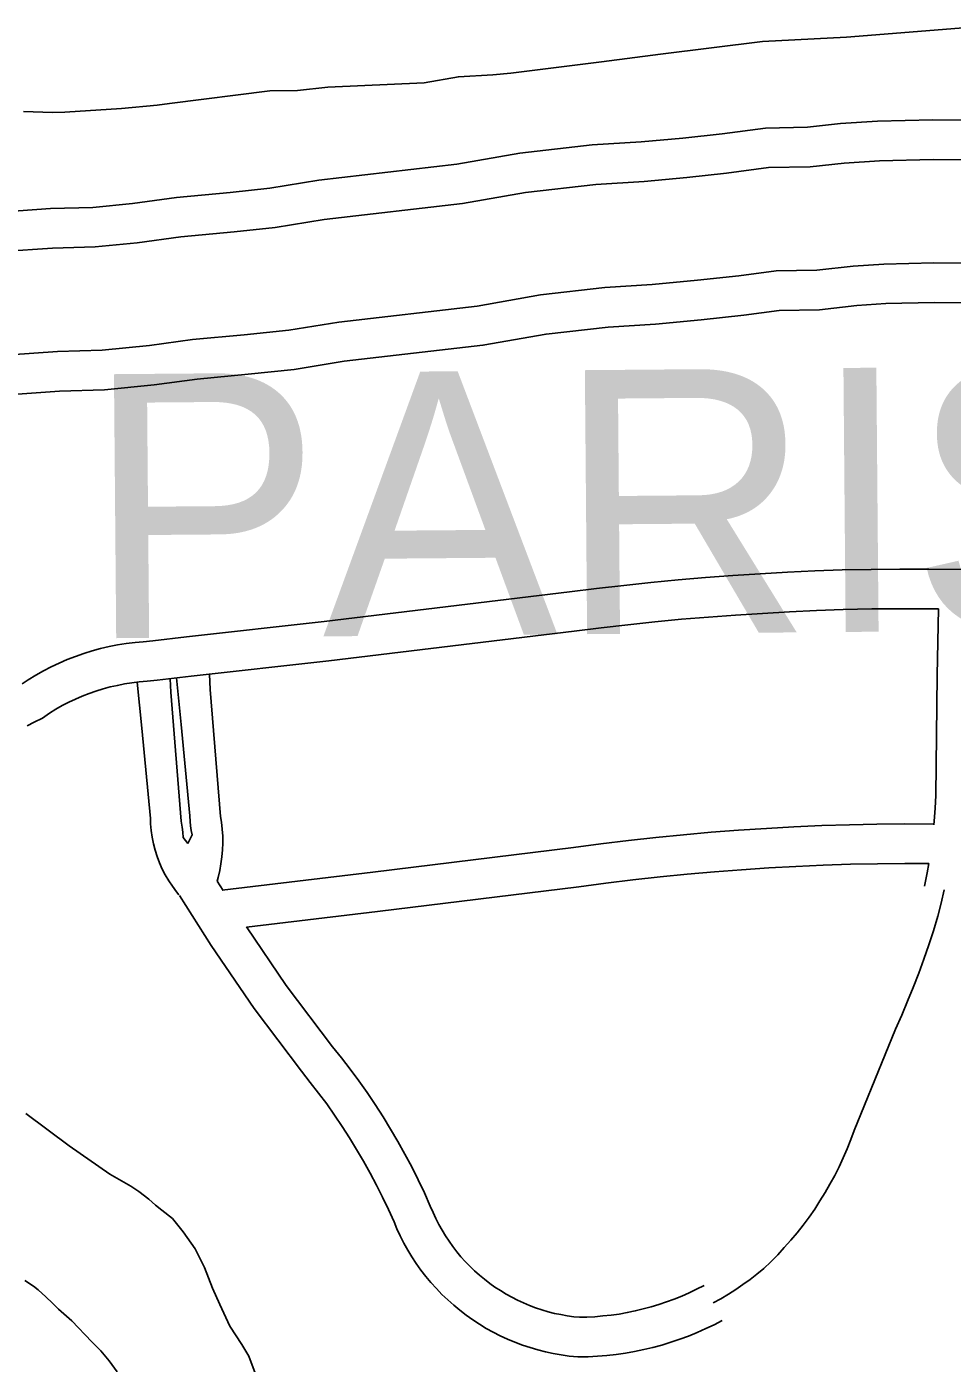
# Model space of a CAD drawing. Extents: x 3704301 to 3742427, y 506229 to 532009.
# Drawn here: x 3716310 to 3717011, y 515034 to 516047 of the extents above; entities that cross this region are included whole.
import ezdxf

# ---------------------------------------------------------------- set-up
doc = ezdxf.new("R2010")
doc.units = 0
for name, color, linetype in [('V-ROAD-CNTR', 7, 'Continuous'), ('V-SITE-VEGE', 7, 'Continuous'), ('V-TOPO-GNAM-IDEN', 7, 'Continuous'), ('V-TOPO-SHOR', 7, 'Continuous')]:
    doc.layers.add(name, color=color, linetype=linetype)

msp = doc.modelspace()

# ---------------------------------------------------------------- linework, layer by layer
at = {"layer": 'V-ROAD-CNTR'}
for points in [[(3716289.3, 515906.3), (3716327.5, 515908.9), (3716359.6, 515909.8), (3716389.8, 515912.9), (3716422.9, 515917.4), (3716463.7, 515921.2), (3716493.7, 515924.3), (3716530.9, 515930.4), (3716635.3, 515942.5), (3716683.2, 515950.8), (3716738, 515957.1), (3716775.1, 515959.4), (3716806.6, 515962.4), (3716836.3, 515965.6), (3716869.2, 515969.9), (3716901.1, 515970.6), (3716926.1, 515973.3), (3716954.1, 515975.2), (3716996, 515976.2), (3717024, 515975.9)], [(3716291.4, 515876.3), (3716329, 515878.9), (3716361.5, 515879.9), (3716393.3, 515883.1), (3716426.3, 515887.6), (3716466.6, 515891.3), (3716497.7, 515894.5), (3716535, 515900.7), (3716639.6, 515912.8), (3716687.5, 515921.1), (3716740.7, 515927.2), (3716777.4, 515929.5), (3716809.6, 515932.6), (3716839.8, 515935.8), (3716871.5, 515940), (3716903, 515940.6), (3716928.8, 515943.4), (3716955.5, 515945.2), (3716996.2, 515946.2), (3717024.2, 515945.9)], [(3716296.9, 515798.1), (3716332.8, 515800.6), (3716366.6, 515801.6), (3716402.5, 515805.2), (3716435.2, 515809.7), (3716474.2, 515813.3), (3716508.1, 515816.8), (3716545.9, 515823), (3716650.9, 515835.1), (3716698.7, 515843.5), (3716747.5, 515849.1), (3716783.5, 515851.3), (3716817.6, 515854.6), (3716849.1, 515858), (3716877.4, 515861.7), (3716908.2, 515862.3), (3716935.7, 515865.4), (3716959, 515866.9), (3716996.7, 515867.8), (3717024.9, 515867.5)], [(3716299, 515768.2), (3716334.3, 515770.7), (3716368.5, 515771.6), (3716406.1, 515775.4), (3716438.6, 515779.8), (3716477.2, 515783.4), (3716512.1, 515787), (3716550.1, 515793.3), (3716655.2, 515805.4), (3716703, 515813.8), (3716750.1, 515819.2), (3716785.9, 515821.4), (3716820.6, 515824.7), (3716852.7, 515828.2), (3716879.7, 515831.7), (3716910.1, 515832.3), (3716938.4, 515835.5), (3716960.3, 515836.9), (3716996.9, 515837.8), (3717025.1, 515837.5)], [(3716306.1, 515548.9), (3716310.7, 515552), (3716316.4, 515555.5), (3716322.2, 515558.7), (3716328.1, 515561.8), (3716334.1, 515564.6), (3716340.2, 515567.3), (3716346.4, 515569.7), (3716352.7, 515571.9), (3716359, 515573.8), (3716365.4, 515575.6), (3716371.9, 515577.1), (3716378.4, 515578.4), (3716385, 515579.4), (3716391.6, 515580.2), (3716397.8, 515580.7), (3716405, 515581.5), (3716430.7, 515584.4), (3716535, 515596.1), (3716720.7, 515618.7), (3716741.2, 515621.2), (3716761.8, 515623.5), (3716782.4, 515625.7), (3716803.1, 515627.6), (3716823.8, 515629.4), (3716844.4, 515630.9), (3716865.1, 515632.3), (3716885.9, 515633.4), (3716906.6, 515634.4), (3716927.4, 515635.2), (3716949.3, 515635.6), (3716971.1, 515635.8), (3716992.9, 515635.8), (3717018.9, 515635.6)], [(3716309.8, 515517.2), (3716315.3, 515519.8), (3716321.4, 515523), (3716326.9, 515526.7), (3716331.6, 515529.6), (3716336.5, 515532.4), (3716341.4, 515534.9), (3716346.5, 515537.3), (3716351.6, 515539.5), (3716356.8, 515541.5), (3716362, 515543.4), (3716367.4, 515545), (3716372.8, 515546.5), (3716378.2, 515547.7), (3716383.7, 515548.8), (3716389.2, 515549.7), (3716394.7, 515550.4), (3716400.7, 515550.9), (3716408.4, 515551.7), (3716434.1, 515554.6), (3716538.5, 515566.3), (3716724.3, 515588.9), (3716744.7, 515591.4), (3716765, 515593.7), (3716785.4, 515595.8), (3716805.7, 515597.8), (3716826.1, 515599.5), (3716846.5, 515601), (3716867, 515602.3), (3716887.4, 515603.5), (3716907.8, 515604.4), (3716928.2, 515605.2), (3716949.7, 515605.6), (3716971.3, 515605.8), (3716992.8, 515605.8), (3717000.2, 515605.8)], [(3716996.7, 515442.2), (3716997, 515444.8), (3716997.7, 515454.6), (3716998.2, 515464.4), (3716999.4, 515555.4), (3717000.2, 515605.8)], [(3716453.8, 515399.3), (3716454.6, 515402.3), (3716455.8, 515407.4), (3716456.7, 515412.6), (3716457.4, 515417.8), (3716457.8, 515423.1), (3716458, 515428.3), (3716458, 515433.6), (3716457.6, 515438.9), (3716457.1, 515444.1), (3716456.4, 515448.4), (3716448.6, 515544.6), (3716448.1, 515556.2)], [(3716393.3, 515550.2), (3716396.7, 515515.3), (3716403.2, 515447), (3716403.4, 515442.8), (3716403.8, 515437.8), (3716404.6, 515432.7), (3716405.6, 515427.8), (3716406.9, 515422.9), (3716408.4, 515418), (3716410.2, 515413.3), (3716412.2, 515408.6), (3716414.5, 515404.1), (3716417.1, 515399.7), (3716419.9, 515395.5), (3716422.9, 515391.4), (3716424.8, 515389)], [(3716431.7, 515427.9), (3716428, 515432.6), (3716427.7, 515436.4), (3716427.3, 515440.2), (3716426.6, 515444.9), (3716418.7, 515542.7), (3716418.2, 515552.8)], [(3716423.1, 515553.4), (3716426.6, 515518.2), (3716433.2, 515449), (3716433.3, 515444.7), (3716433.6, 515441.3), (3716434.1, 515437.9), (3716434.8, 515434.5), (3716431.7, 515427.9)], [(3716996.8, 515442.7), (3716974.7, 515442.8), (3716953.7, 515442.6), (3716932.8, 515442.1), (3716911.8, 515441.5), (3716890.8, 515440.6), (3716869.9, 515439.4), (3716848.9, 515438.1), (3716828, 515436.4), (3716807.1, 515434.6), (3716786.2, 515432.5), (3716765.4, 515430.2), (3716744.6, 515427.7), (3716723.9, 515425), (3716571.8, 515406.1), (3716457.7, 515392.7)], [(3716992.9, 515412.7), (3716974.9, 515412.8), (3716954.2, 515412.6), (3716933.6, 515412.2), (3716912.9, 515411.5), (3716892.3, 515410.6), (3716871.7, 515409.5), (3716851.1, 515408.1), (3716830.5, 515406.5), (3716809.9, 515404.7), (3716789.4, 515402.7), (3716768.8, 515400.4), (3716748.3, 515398), (3716727.7, 515395.2), (3716575.4, 515376.4), (3716476.1, 515364.6)], [(3716989.8, 515395.7), (3716991.7, 515405.6), (3716992.9, 515412.9)], [(3716453.8, 515399.4), (3716458.3, 515392.3)], [(3716829.6, 515079.9), (3716835.4, 515083.1), (3716841.1, 515086.5), (3716846.7, 515090.1), (3716852.1, 515093.8), (3716857.5, 515097.7), (3716862.7, 515101.8), (3716867.9, 515106), (3716873.2, 515111.1), (3716878.5, 515116.4), (3716883.5, 515121.8), (3716888.5, 515127.4), (3716893.2, 515133.1), (3716897.8, 515138.9), (3716902.2, 515144.9), (3716906.5, 515151), (3716910.5, 515157.2), (3716914.4, 515163.5), (3716918.1, 515169.9), (3716921.7, 515176.5), (3716925, 515183.1), (3716928.1, 515189.8), (3716931.1, 515196.7), (3716933.8, 515203.6), (3716936.3, 515210.5), (3716967.7, 515287.4), (3716972.4, 515297.9), (3716976.9, 515308.4), (3716981.2, 515318.9), (3716985.3, 515329.6), (3716989.2, 515340.3), (3716993, 515351.1), (3716996.5, 515361.9), (3716999.8, 515372.9), (3717002.3, 515382.8), (3717004.5, 515392.8)], [(3716425.2, 515388.5), (3716449.4, 515350.6), (3716481.8, 515303), (3716517.7, 515255.4), (3716524.4, 515247), (3716530.7, 515238.9), (3716536.8, 515230.6), (3716542.7, 515222.2), (3716548.5, 515213.6), (3716554.1, 515205), (3716559.5, 515196.2), (3716564.7, 515187.3), (3716569.7, 515178.3), (3716574.5, 515169.2), (3716579.2, 515160), (3716583.6, 515150.7), (3716587.8, 515141.3), (3716590, 515136.1), (3716592.5, 515130.6), (3716595.3, 515125.2), (3716598.2, 515119.9), (3716601.4, 515114.8), (3716604.7, 515109.7), (3716608.2, 515104.8), (3716612, 515100), (3716615.8, 515095.3), (3716619.9, 515090.8), (3716624.1, 515086.4), (3716628.5, 515082.2), (3716633, 515078.2), (3716637.6, 515074.3), (3716642.5, 515070.6), (3716647.4, 515067.1), (3716652.5, 515063.8), (3716657.6, 515060.6), (3716662.9, 515057.7), (3716668.3, 515054.9), (3716673.8, 515052.4), (3716679.4, 515050.1), (3716685.1, 515047.9), (3716690.9, 515046), (3716696.7, 515044.3), (3716702.6, 515042.8), (3716708.5, 515041.5), (3716714.5, 515040.5), (3716720.5, 515039.6), (3716727.1, 515039), (3716734.9, 515039.1), (3716742, 515039.5), (3716749, 515040.1), (3716756.1, 515040.9), (3716763.1, 515041.9), (3716770.1, 515043.1), (3716777, 515044.6), (3716783.9, 515046.2), (3716790.8, 515048), (3716797.5, 515050.1), (3716804.3, 515052.4), (3716810.9, 515054.8), (3716817.5, 515057.5), (3716824, 515060.4), (3716830.4, 515063.4), (3716836.4, 515066.6)], [(3716476, 515364.7), (3716506.2, 515320.4), (3716541.3, 515273.8), (3716547.9, 515265.6), (3716554.6, 515257), (3716561.1, 515248.2), (3716567.4, 515239.2), (3716573.6, 515230.1), (3716579.5, 515220.9), (3716585.2, 515211.6), (3716590.7, 515202.2), (3716596.1, 515192.6), (3716601.2, 515182.9), (3716606.1, 515173.1), (3716610.8, 515163.3), (3716615.3, 515153.3), (3716617.4, 515148.3), (3716619.5, 515143.8), (3716621.8, 515139.4), (3716624.2, 515135), (3716626.7, 515130.8), (3716629.5, 515126.7), (3716632.3, 515122.6), (3716635.4, 515118.7), (3716638.5, 515114.9), (3716641.8, 515111.2), (3716645.3, 515107.7), (3716648.9, 515104.2), (3716652.5, 515100.9), (3716656.4, 515097.8), (3716660.3, 515094.7), (3716664.3, 515091.9), (3716668.5, 515089.2), (3716672.7, 515086.6), (3716677, 515084.2), (3716681.4, 515081.9), (3716685.9, 515079.9), (3716690.5, 515077.9), (3716695.1, 515076.2), (3716699.8, 515074.6), (3716704.6, 515073.2), (3716709.4, 515072), (3716714.2, 515071), (3716719.1, 515070.1), (3716724, 515069.4), (3716728.3, 515069), (3716733.8, 515069.1), (3716740, 515069.4), (3716746.1, 515070), (3716752.3, 515070.6), (3716758.4, 515071.5), (3716764.5, 515072.6), (3716770.5, 515073.8), (3716776.5, 515075.3), (3716782.5, 515076.9), (3716788.4, 515078.7), (3716794.3, 515080.7), (3716800, 515082.8), (3716805.8, 515085.1), (3716811.4, 515087.6), (3716817, 515090.3), (3716822.7, 515093.2)]]:
    msp.add_lwpolyline(points, dxfattribs=at)
at = {"layer": 'V-SITE-VEGE'}
for points in [[(3717028.6, 516046.7), (3716930.6, 516038.8), (3716866.9, 516035.6), (3716789.8, 516026), (3716745, 516020), (3716676.3, 516011.6)], [(3716676.3, 516011.6), (3716662.7, 516010.3), (3716636.6, 516008.8), (3716610.6, 516004.2), (3716537.6, 516000.9), (3716514.7, 515998.4), (3716493.8, 515998.1), (3716417.7, 515988.5), (3716408.4, 515987.3), (3716381.3, 515984.7), (3716338.5, 515981.9), (3716329.1, 515981.8), (3716307.2, 515982.5)]]:
    msp.add_lwpolyline(points, dxfattribs=at)
at = {"layer": 'V-TOPO-SHOR'}
for points in [[(3716308.9, 515223.3), (3716341.7, 515198.9), (3716372.6, 515177.5), (3716388.4, 515168.4), (3716394.6, 515164.3), (3716402, 515158.4), (3716407.2, 515153.9), (3716412, 515150.2), (3716420, 515143.8), (3716428.1, 515133.8), (3716437.1, 515120.8), (3716444.2, 515106.7), (3716450.2, 515091), (3716455.8, 515078.8), (3716463.5, 515062.4), (3716472.4, 515048.3), (3716477.9, 515039.5), (3716484.9, 515020.6)], [(3716378.1, 515027.6), (3716372, 515036), (3716365.6, 515043.6), (3716359.1, 515050.2), (3716353.5, 515056), (3716348.8, 515060.9), (3716343.7, 515066.3), (3716333.7, 515075.2), (3716329, 515079.6), (3716324, 515084.6), (3716318.1, 515089.7), (3716314.6, 515092.7), (3716308.2, 515097)]]:
    msp.add_lwpolyline(points, dxfattribs=at)

# ---------------------------------------------------------------- texts
at = {"layer": 'V-TOPO-GNAM-IDEN'}
msp.add_text('PARISH,', height=200, rotation=0.4872, dxfattribs=at).set_placement((3716355.4, 515583.3))

doc.saveas('drawing.dxf')
